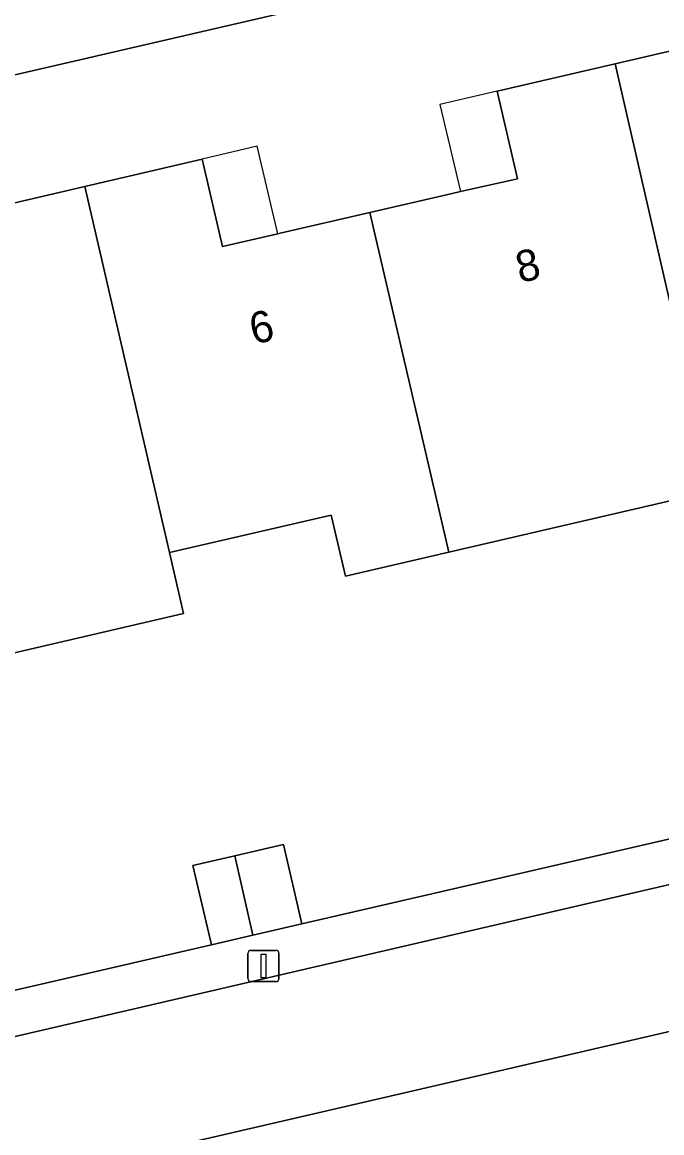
# Model space of a CAD drawing. Extents: x 156412 to 157779, y 382335 to 383768.
# Drawn here: x 156603.11 to 156623.55, y 383303.81 to 383339.3 of the extents above; entities that cross this region are included whole.
import ezdxf

# ---------------------------------------------------------------- set-up
doc = ezdxf.new("R2010")
doc.units = 0
for name, color, linetype in [('IMGEO_Erf', 7, 'Continuous'), ('IMGEO_Lichtmast', 7, 'Continuous'), ('IMGEO_Muur', 7, 'Continuous'), ('IMGEO_Pand', 7, 'Continuous'), ('IMGEO_Pand_nummerreeks', 7, 'Continuous'), ('IMGEO_Pand_overbouw', 7, 'Continuous'), ('IMGEO_Rijbaan_lokaal_open', 7, 'Continuous'), ('IMGEO_Voetpad_open', 7, 'Continuous')]:
    doc.layers.add(name, color=color, linetype=linetype)

msp = doc.modelspace()

# ---------------------------------------------------------------- linework, layer by layer
at = {"layer": 'IMGEO_Erf'}
for points in [[(156629.258, 383343.726), (156583.967, 383333.256)], [(156601.366, 383333.173), (156605.114, 383334.051), (156608.862, 383334.928), (156609.517, 383332.132), (156611.28, 383332.539), (156611.36, 383332.558), (156614.227, 383333.221), (156616.811, 383333.819), (156617.121, 383333.888), (156618.941, 383334.294), (156618.288, 383337.099), (156622.059, 383337.976), (156625.811, 383338.849)], [(156625.197, 383324.324), (156616.744, 383322.367), (156613.442, 383321.602), (156612.991, 383323.55), (156607.818, 383322.352), (156608.269, 383320.404), (156599.791, 383318.429), (156596.493, 383317.661), (156596.044, 383319.61), (156591.123, 383318.477), (156593.927, 383306.296), (156609.16, 383309.815), (156608.572, 383312.348), (156609.904, 383312.657), (156611.46, 383313.018), (156612.048, 383310.485), (156626.08, 383313.725)], [(156662.847, 383316.087), (156591.77, 383299.634), (156593.28, 383292.961), (156596.329, 383293.681), (156595.695, 383296.481), (156599.705, 383297.388), (156600.367, 383294.547), (156602.182, 383294.975), (156602.236, 383294.988), (156605.056, 383295.654), (156607.958, 383296.339), (156609.817, 383296.778), (156609.149, 383299.569), (156612.898, 383300.432), (156616.652, 383301.296), (156617.325, 383298.491), (156619.194, 383298.93), (156622.01, 383299.59), (156624.918, 383300.273)]]:
    msp.add_lwpolyline(points, dxfattribs=at)
at = {"layer": 'IMGEO_Lichtmast'}
for p, q in [((156610.428, 383309.638), (156611.218, 383309.638)), ((156611.218, 383309.638), (156610.428, 383309.638)), ((156610.328, 383308.738), (156610.328, 383309.538)), ((156610.328, 383309.538), (156610.328, 383308.738)), ((156611.318, 383309.538), (156611.318, 383308.738)), ((156611.318, 383308.738), (156611.318, 383309.538)), ((156611.218, 383308.638), (156610.428, 383308.638)), ((156610.428, 383308.638), (156611.218, 383308.638))]:
    msp.add_line(p, q, dxfattribs=at)
msp.add_lwpolyline([(156610.748, 383309.513), (156610.898, 383309.513), (156610.898, 383308.763), (156610.748, 383308.763), (156610.748, 383309.513)], dxfattribs=at)
for centre, start, end in [((156610.428, 383309.538), 90, 180), ((156610.428, 383309.538), 90, 180), ((156611.218, 383309.538), 0, 90), ((156611.218, 383309.538), 360, 90), ((156610.428, 383308.738), 180, 270), ((156610.428, 383308.738), 180, 270), ((156611.218, 383308.738), 270, 0), ((156611.218, 383308.738), 270, 0)]:
    msp.add_arc(centre, 0.1, start, end, dxfattribs=at)
at = {"layer": 'IMGEO_Muur'}
for points in [[(156612.048, 383310.485), (156626.08, 383313.725)], [(156593.927, 383306.296), (156609.16, 383309.815)]]:
    msp.add_lwpolyline(points, dxfattribs=at)
at = {"layer": 'IMGEO_Pand'}
for points in [[(156631.186, 383337.133), (156628.336, 383336.476), (156628.258, 383336.458), (156626.463, 383336.044), (156625.811, 383338.849), (156622.059, 383337.976), (156625.197, 383324.324), (156633.689, 383326.291)], [(156622.059, 383337.976), (156618.288, 383337.099), (156618.941, 383334.294), (156617.121, 383333.888), (156616.811, 383333.819), (156614.227, 383333.221), (156616.744, 383322.367), (156625.197, 383324.324)], [(156614.227, 383333.221), (156611.36, 383332.558), (156611.28, 383332.539), (156609.517, 383332.132), (156608.862, 383334.928), (156605.114, 383334.051), (156607.818, 383322.352), (156612.991, 383323.55), (156613.442, 383321.602), (156616.744, 383322.367)], [(156597.281, 383329.301), (156599.791, 383318.429), (156608.269, 383320.404), (156607.818, 383322.352), (156605.114, 383334.051), (156601.366, 383333.173), (156602.023, 383330.369), (156600.145, 383329.958), (156599.87, 383329.898)], [(156610.48, 383310.121), (156612.048, 383310.485), (156611.46, 383313.018), (156609.904, 383312.657)], [(156610.48, 383310.121), (156609.904, 383312.657), (156608.572, 383312.348), (156609.16, 383309.815)]]:
    msp.add_lwpolyline(points, close=True, dxfattribs=at)
at = {"layer": 'IMGEO_Pand_overbouw'}
for points in [[(156617.121, 383333.888), (156618.941, 383334.294), (156618.288, 383337.099), (156616.462, 383336.674)], [(156608.862, 383334.928), (156609.517, 383332.132), (156611.28, 383332.539), (156610.623, 383335.34)]]:
    msp.add_lwpolyline(points, close=True, dxfattribs=at)
at = {"layer": 'IMGEO_Rijbaan_lokaal_open'}
msp.add_lwpolyline([(156662.847, 383316.087), (156663.039, 383316.131), (156665.527, 383316.707), (156666.905, 383317.026), (156667.09, 383317.069), (156700.997, 383324.894), (156700.092, 383328.821), (156699.965, 383329.371), (156666.008, 383321.547), (156594.625, 383304.972), (156590.718, 383304.088), (156590.865, 383303.521), (156591.77, 383299.634)], close=True, dxfattribs=at)
at = {"layer": 'IMGEO_Voetpad_open'}
msp.add_lwpolyline([(156803.188, 383383.914), (156802.731, 383385.9), (156758.28, 383375.58), (156698.774, 383361.816), (156692.518, 383360.371), (156674.693, 383356.254), (156656.141, 383351.999), (156630.503, 383346.082), (156583.446, 383335.24), (156583.967, 383333.256), (156629.258, 383343.726), (156655.27, 383349.748), (156656.638, 383350.08), (156659.149, 383350.609), (156692.77, 383358.399), (156695.561, 383359.039), (156703.149, 383360.862), (156727.164, 383366.322), (156729.693, 383366.895), (156731.059, 383367.213), (156758.727, 383373.657)], close=True, dxfattribs=at)
msp.add_lwpolyline([(156626.08, 383313.725), (156612.048, 383310.485), (156610.48, 383310.121), (156609.16, 383309.815), (156593.927, 383306.296), (156590.408, 383305.486), (156590.718, 383304.088), (156594.625, 383304.972), (156666.008, 383321.547)], dxfattribs=at)

# ---------------------------------------------------------------- texts
at = {"layer": 'IMGEO_Pand_nummerreeks'}
for s, rotation, p in [('8', 13.0257, (156619.018, 383330.963)), ('6', 13.0233, (156610.509, 383328.995))]:
    msp.add_text(s, height=1, rotation=rotation, dxfattribs=at).set_placement(p)

doc.saveas('drawing.dxf')
